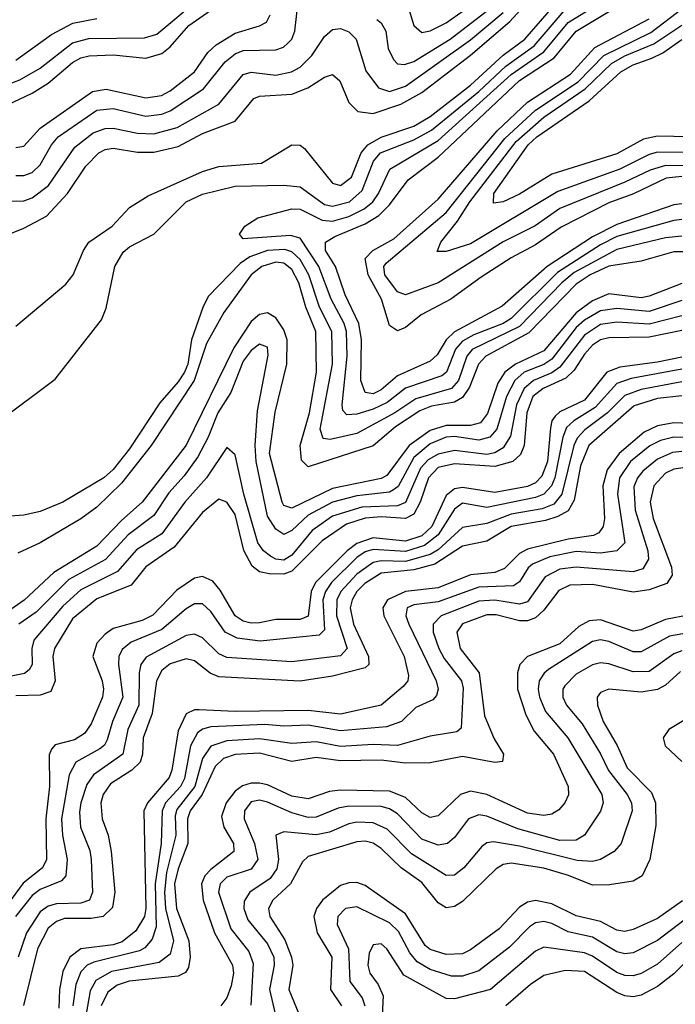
# Model space of a CAD drawing. Header units: inches. Extents: x 501365 to 657855, y 482276 to 547543.
# Tile 788 of 957: x 607200 to 608814, y 540834 to 543258. Entities that reach past the tile are written whole.
import ezdxf

# ---------------------------------------------------------------- set-up
doc = ezdxf.new("R2010")
doc.units = ezdxf.units.IN
doc.header["$MEASUREMENT"] = 0
doc.layers.add('A6504', color=7, linetype='Continuous')

msp = doc.modelspace()

# ---------------------------------------------------------------- linework, layer by layer
at = {"layer": 'A6504', "color": 5}
for points, elevation in [([(608830, 542765.7), (608810, 542763.9), (608670, 542723.9), (608630, 542704.1), (608524, 542636), (608410, 542522.7), (608390, 542509.8), (608317.8, 542482.2), (608290, 542466.7), (608273.1, 542446.9), (608250.7, 542390), (608239.2, 542380.8), (608150, 542350.4), (608104.3, 542315.7), (608070, 542299.1), (608030, 542286.4), (608005.3, 542285.3), (607995.4, 542295.4), (607994.1, 542310), (608006.1, 542430), (608004.6, 542490), (607998.7, 542510), (607966.9, 542570), (607936.4, 542650), (607890, 542719.9), (607866.5, 542726.5), (607750, 542718.9), (607740.6, 542730), (607753.8, 542750), (607785.7, 542770), (607870, 542792.1), (607890, 542791.5), (607944.3, 542764.3), (607970, 542761.7), (608010, 542773.8), (608047.7, 542792.3), (608069.2, 542810), (608083.2, 542830), (608111.4, 542890), (608230, 542961), (608410, 543123), (608490, 543178.7), (608550, 543251), (608730, 543362.6)], 3140), ([(607130, 542712.6), (607210, 542744.7), (607265.5, 542774.5), (607317.2, 542830), (607362.7, 542897.3), (607394.2, 542930), (607410, 542938.6), (607430, 542941.8), (607490, 542932.2), (607530, 542931.7), (607590, 542945.7), (607650, 542977.9), (607730, 543007.9), (607776.3, 543063.7), (607790, 543070.1), (607870, 543074.5), (607909.3, 543090), (607950, 543116.3), (607970, 543123.1), (607987.8, 543107.8), (608010, 543054.2), (608031.9, 543031.9), (608070, 543027.5), (608138.5, 543050), (608190, 543079.2), (608310, 543170.4), (608406.7, 543253.3), (608492.1, 543347.9)], 3220), ([(608830, 542804.9), (608810, 542802.6), (608670, 542754), (608610, 542723.5), (608498.5, 542650), (608387.5, 542552.5), (608270.5, 542489.5), (608250, 542470), (608227.3, 542432.7), (608210, 542416.9), (608130, 542381.1), (608090, 542346.5), (608070, 542337), (608050, 542340.5), (608039.4, 542370), (608041.2, 542470), (608034.4, 542510), (608001, 542581), (607977, 542650), (607952.7, 542690), (607952.9, 542710), (607975.4, 542724.6), (608050, 542755.4), (608083.7, 542776.3), (608110, 542802.6), (608156.3, 542863.7), (608230, 542919.8), (608430, 543108.3), (608515.9, 543164.1), (608570.2, 543230), (608744.3, 543335.7)], 3120), ([(607070, 543061.7), (607200.4, 543110), (607250, 543139.1), (607330, 543200.7), (607370, 543211.9), (607506.9, 543213.1), (607537.5, 543222.5), (607641.9, 543310)], 3340), ([(607190, 542874.6), (607210, 542874.1), (607230, 542882.1), (607250, 542900.3), (607278, 542950), (607294.4, 542970), (607390, 543035.7), (607430, 543039.1), (607510, 543020.8), (607550, 543025.1), (607570, 543033.3), (607652.3, 543087.7), (607705.7, 543154.3), (607730, 543174.2), (607750, 543182.3), (607830, 543184.1), (607849.3, 543190.7), (607860.1, 543199.9), (607869.7, 543210.3), (607877.1, 543230), (607886.1, 543310)], 3260), ([(608154.7, 543294.7), (608170, 543243.6), (608190, 543226.7), (608210, 543230.5), (608250, 543250.7), (608333.4, 543310)], 3280), ([(607149.5, 542270), (607287.2, 542372.8), (607401.2, 542518.8), (607412.2, 542547.8), (607433.7, 542650), (607454.1, 542685.9), (607470, 542699.1), (607530.2, 542729.8), (607609.9, 542810), (607650, 542828.1), (607730, 542848), (607850, 542850.9), (607890, 542846.4), (607950, 542803), (607970, 542799.3), (608012, 542810), (608042.6, 542837.4), (608070.6, 542909.4), (608088.5, 542930), (608170, 542962.4), (608213.9, 542986.1), (608330, 543081.2), (608396.7, 543143.3), (608466.1, 543193.9), (608540.5, 543279.5)], 3160), ([(607170, 543048.8), (607230, 543077), (607270, 543101.9), (607330, 543153), (607350, 543164.3), (607370.7, 543169.3), (607430, 543171.5), (607510, 543163.1), (607550, 543174.7), (607570, 543190.9), (607616.3, 543243.7), (607670, 543281.8)], 3320), ([(607190, 542503.2), (607313, 542607), (607331.5, 542630), (607356.7, 542690), (607369.9, 542710), (607427.7, 542750), (607470, 542795.7), (607515.7, 542824.3), (607650, 542884.4), (607690, 542896.2), (607795.1, 542904.9), (607870, 542949.6), (607890, 542948.9), (607900.8, 542940.8), (607970, 542855.8), (607990, 542850.1), (608016.4, 542870), (608040.6, 542930), (608056.5, 542950), (608090, 542968.5), (608170, 542995.8), (608210, 543019.3), (608310, 543097.2), (608390, 543170.5), (608443.3, 543210), (608521, 543299)], 3180), ([(608078.8, 543258.8), (608090.1, 543250), (608101.2, 543230), (608106.8, 543186.8), (608119.8, 543159.8), (608130, 543149.2), (608147.4, 543147.4), (608170, 543155.1), (608259.3, 543210), (608363.2, 543290)], 3260), ([(608858.1, 542898.1), (608790, 542899.2), (608752.1, 542887.9), (608690, 542858), (608530, 542792.9), (608469.3, 542750.7), (608390, 542711.1), (608230, 542610.2), (608150, 542580.9), (608130, 542587.8), (608098.6, 542630), (608096, 542650), (608101.7, 542658.3), (608250, 542783.7), (608394.3, 542965.7), (608470, 543035.7), (608574.7, 543105.3), (608637.7, 543170), (608753.5, 543226.5), (608833.1, 543286.9)], 3060), ([(607149.3, 542810.7), (607210, 542812.4), (607230, 542819.2), (607270.6, 542850), (607335.4, 542944.6), (607380.5, 542979.5), (607410, 542990.3), (607430, 542990.8), (607490, 542979), (607530, 542977.1), (607587.7, 542992.3), (607690.3, 543050), (607750, 543123.4), (607770, 543129.2), (607830, 543121.4), (607868.9, 543130), (607890, 543141.4), (607919.2, 543170), (607950, 543216.3), (607970, 543234), (607990, 543236.4), (608010, 543227.9), (608027.9, 543210), (608052.2, 543132.2), (608083.1, 543090), (608110, 543081.4), (608150, 543094.1), (608310, 543208.3), (608390, 543275.6)], 3240), ([(607190, 542943.5), (607210, 542946.9), (607250, 542990.6), (607378.6, 543081.4), (607412.8, 543087.2), (607510, 543065.3), (607548.5, 543071.5), (607570, 543082.7), (607630.1, 543129.9), (607663.1, 543176.9), (607683.8, 543196.2), (607730, 543225.2), (607790, 543242.9), (607807.7, 543252.3), (607816.6, 543270)], 3280), ([(607190, 543158.2), (607278.2, 543221.8), (607330.7, 543249.3), (607390, 543261)], 3360), ([(608830, 542871.6), (608791.8, 542868.2), (608710.8, 542829.1), (608650, 542807.1), (608532.9, 542747.1), (608470, 542703.5), (608410, 542671.9), (608336.1, 542623.9), (608261.1, 542570), (608188.4, 542531.6), (608150, 542500.3), (608130, 542491.7), (608110, 542505), (608090.4, 542570), (608057.4, 542630), (608050.2, 542670), (608069.5, 542690), (608121.3, 542718.7), (608230, 542816.2), (608375.4, 542984.6), (608450, 543055.4), (608556.2, 543123.9), (608615.6, 543190), (608750, 543259.9)], 3080), ([(608870.7, 542930.7), (608770, 542931.9), (608750, 542926.2), (608677.1, 542890), (608524.8, 542835.2), (608310, 542706), (608250, 542687.3), (608227.6, 542687.6), (608236.6, 542710), (608278, 542762), (608308.1, 542810), (608422.1, 542957.9), (608490, 543017.7), (608592.4, 543087.6), (608656.9, 543150), (608690, 543169), (608761.1, 543198.9), (608830, 543244.8)], 3040), ([(608890, 542968.7), (608770, 542971), (608735.8, 542964.2), (608670, 542927.7), (608510, 542877.9), (608430, 542828.1), (608390, 542809.3), (608366.4, 542806.4), (608367.2, 542830), (608451.8, 542950), (608472.7, 542970), (608601.8, 543058.2), (608680.1, 543130), (608710, 543147.3), (608756.3, 543163.7), (608783.3, 543176.7), (608830, 543209.3)], 3020), ([(608830, 542725.4), (608790, 542720.8), (608670, 542692.1), (608564.8, 542635.2), (608534.8, 542610), (608430, 542502.5), (608314.2, 542445.8), (608300.8, 542430), (608280.3, 542370), (608262.7, 542350), (608175.5, 542324.5), (608123.8, 542290), (608030, 542238.9), (607964.5, 542224.5), (607946.8, 542226.8), (607939.7, 542250), (607970.3, 542410), (607968.4, 542490), (607937.7, 542550), (607912, 542630), (607890, 542668), (607870, 542686.2), (607852.3, 542692.3), (607810, 542689.5), (607766.1, 542673.9), (607742.3, 542657.7), (607663.7, 542576.2), (607650.3, 542549.7), (607623, 542470), (607613.4, 542410), (607605.1, 542390), (607590, 542366.1), (607545.1, 542314.9), (607470, 542201.6), (607430, 542150.9), (607406.6, 542130), (607305.8, 542070), (607250, 542047.5), (607210, 542038.3), (607175.9, 542035.9)], 3160), ([(608850, 542686.7), (608810, 542686.7), (608730, 542663.8), (608650, 542651.6), (608604.5, 542630), (608570, 542607.1), (608453.3, 542486.7), (608347.5, 542430), (608329.3, 542410), (608307, 542353), (608290, 542327.6), (608270, 542316.7), (608213.8, 542306.2), (608185.2, 542294.8), (608124.7, 542255.3), (608070, 542208.4), (607910, 542156.7), (607893.6, 542173.6), (607890.2, 542210), (607913, 542290), (607930.9, 542390), (607929.2, 542490), (607903.9, 542550), (607887.1, 542610), (607870, 542643.3), (607850, 542658.6), (607830, 542661), (607796.3, 542650), (607769.8, 542630), (607702.5, 542537.5), (607659.5, 542460.5), (607629.4, 542370), (607523.5, 542210), (607450, 542116.5), (607390, 542058), (607350, 542029.2), (607250, 541969.7), (607195.4, 541944.6)], 3180), ([(608830, 542608.3), (608750, 542577.1), (608730, 542573.4), (608650, 542582.7), (608610, 542566.2), (608570, 542535.9), (608490, 542443.1), (608420.1, 542410), (608394.2, 542390), (608377.2, 542362.8), (608351.5, 542288.5), (608334.2, 542265.8), (608310, 542259.1), (608250, 542258.8), (608210, 542246.4), (608158.8, 542210), (608104.1, 542135.9), (608090, 542128.5), (607970, 542103.5), (607870, 542055.3), (607850, 542062), (607845.7, 542070), (607814.5, 542190), (607828.6, 542291.4), (607857.2, 542410), (607858.5, 542470), (607850, 542494.4), (607830, 542524.1), (607810, 542536.6), (607790, 542532.2), (607770, 542515), (607727.1, 542450), (607609.2, 542210.8), (607501.3, 542070), (607450, 542024.9), (607390, 541961.9), (607283.4, 541896.6), (607211, 541829), (607156.1, 541790)], 3220), ([(608830, 542567), (608750, 542539.7), (608670, 542547.2), (608630, 542541.5), (608590, 542517.9), (608570, 542500.5), (608510, 542422.1), (608490.6, 542409.4), (608441.5, 542390), (608418.8, 542370), (608398.1, 542330), (608374.9, 542250), (608357.6, 542230), (608330, 542222.5), (608270, 542231.5), (608250, 542229.8), (608210, 542213.9), (608170, 542180), (608131.2, 542108.8), (608119.9, 542100.1), (608110, 542095.1), (608030, 542085.6), (607969.7, 542070.3), (607910, 542038), (607870, 542000.6), (607850, 541990.3), (607830, 542004), (607810, 542035.6), (607782.1, 542170), (607779.2, 542210), (607785.3, 542294.7), (607811.8, 542431.8), (607810, 542452), (607790, 542459.2), (607770, 542443.9), (607750, 542416.9), (607719.8, 542340.2), (607687.6, 542290), (607664, 542230), (607638, 542182), (607604.7, 542135.3), (607567.1, 542093), (607530, 542037.5), (607466.9, 541990), (607410.9, 541929.1), (607320.6, 541879.4), (607240.5, 541799.5), (607197.5, 541770)], 3240), ([(608830, 542528.5), (608750, 542508.1), (608670, 542513.1), (608630, 542507.7), (608590, 542481.5), (608530, 542402.7), (608510, 542388.7), (608464.8, 542370), (608441.7, 542350), (608422.9, 542310), (608407.8, 542232.2), (608390, 542204.1), (608370, 542191.6), (608350, 542187.8), (608270, 542197.1), (608230, 542188.5), (608205.6, 542174.4), (608186.4, 542153.6), (608150, 542069.5), (608130, 542060.7), (608042.3, 542057.7), (607970, 542035.5), (607919.9, 542000.1), (607870, 541939.3), (607850, 541926.9), (607830, 541929.6), (607817, 541937), (607800.1, 541950), (607786.1, 541970), (607751.8, 542090), (607730, 542186.9), (607710, 542205.1), (607659.6, 542130), (607606.1, 542070), (607550, 541991.9), (607487.5, 541952.5), (607440.4, 541899.6), (607350, 541854.1), (607306, 541814), (607234.3, 541730), (607229.8, 541710), (607230.6, 541670), (607223.1, 541656.9), (607211.7, 541648.3), (607150, 541635.9)], 3260), ([(608830, 542493.1), (608750, 542476.5), (608650, 542475.1), (608630, 542470), (608610, 542456.8), (608590, 542434.7), (608564.8, 542395.2), (608544.7, 542375.3), (608488.6, 542350), (608463.5, 542330), (608448.1, 542290), (608442.1, 542210), (608432.5, 542187.5), (608413.9, 542170), (608370, 542158.3), (608270, 542164.7), (608230, 542155.2), (608205.9, 542130), (608185.9, 542070), (608170, 542040.5), (608150, 542029.5), (608090, 542033.9), (608050, 542031.1), (608004.4, 542015.6), (607944.7, 541975.3), (607870, 541900.2), (607850, 541893), (607813.6, 541893.6), (607790, 541898.7), (607772.4, 541912.3), (607751.3, 541951.3), (607730, 542039.6), (607710, 542070.3), (607690, 542077.5), (607650, 542044.3), (607580.4, 541959.6), (607510, 541911.2), (607473.9, 541866.1), (607390, 541832.1), (607330, 541783.1), (607285.7, 541710), (607281.6, 541690), (607287.2, 541630), (607276.4, 541603.6), (607250, 541594.6), (607190, 541593.5)], 3280), ([(608830, 542427.5), (608770, 542414.6), (608677.4, 542402.6), (608645.8, 542390), (608590, 542321.4), (608530, 542292.8), (608517.9, 542282.1), (608509.9, 542270.1), (608506.9, 542253.1), (608499.7, 542170), (608485.7, 542134.3), (608470, 542117.5), (608450, 542108.7), (608370, 542093.5), (608290, 542106.4), (608270, 542102.8), (608250, 542086.4), (608214.2, 542010), (608190, 541987.2), (608150, 541973.9), (608070, 541981.9), (608030, 541968), (608005.7, 541950), (607928, 541872), (607917.7, 541850), (607910, 541789.3), (607890, 541781), (607830, 541781.5), (607790, 541772.8), (607770, 541771.8), (607750, 541777.1), (607730, 541790.3), (607693.7, 541853.7), (607675.2, 541875.2), (607650, 541886.8), (607630, 541882.6), (607586.7, 541853.3), (607527.9, 541792.1), (607501, 541779), (607430, 541758.9), (607410, 541745.4), (607390, 541723), (607379.6, 541690), (607402.5, 541630), (607406.1, 541610), (607403.4, 541590), (607375.9, 541524.1), (607359.6, 541500.4), (607334.8, 541485.2), (607287.3, 541472.7), (607277.8, 541462.2), (607272.2, 541447.8), (607272.8, 541370), (607263.8, 541290), (607265.3, 541190), (607255.6, 541170), (607208.2, 541131.8), (607170, 541079.6)], 3320), ([(608830, 542397.9), (608705.1, 542374.9), (608670, 542362.3), (608616.5, 542303.5), (608563.9, 542270), (608546.3, 542253.7), (608537.3, 542230), (608517.3, 542130), (608509.4, 542110), (608490.6, 542089.4), (608470, 542081.5), (608350, 542057.3), (608290, 542067.3), (608270, 542053.1), (608230.5, 541989.5), (608196.7, 541963.3), (608150, 541948.6), (608070, 541953.5), (608050, 541947.4), (608030, 541933.5), (607967.5, 541872.5), (607952.7, 541850), (607946.2, 541830), (607950, 541755.6), (607937.3, 541742.7), (607791.8, 541728.2), (607735.4, 541735.4), (607705.5, 541750), (607670, 541800.9), (607650, 541819.7), (607630, 541819.6), (607610, 541807.7), (607550, 541756.5), (607474.4, 541725.6), (607452.3, 541707.7), (607443.7, 541690), (607442.7, 541670), (607453.4, 541590), (607428.4, 541530), (607415.3, 541484.7), (607408.4, 541471.6), (607397.1, 541462.9), (607338.2, 541430), (607321.1, 541398.9), (607302.6, 541290), (607304.9, 541250), (607316.5, 541190), (607313.2, 541150), (607302.3, 541137.7), (607250, 541116.1), (607230, 541101.8), (607189.1, 541050)], 3340), ([(608830, 542366.5), (608730, 542347.4), (608690, 542332.8), (608647.3, 542290), (608591.4, 542248.6), (608572.2, 542227.8), (608564.3, 542210), (608535, 542090), (608514.6, 542065.4), (608486.3, 542053.7), (608410, 542040.9), (608350, 542017.8), (608290, 542008), (608230, 541953), (608210, 541941.5), (608150, 541924.3), (608090, 541925.5), (608070, 541921.8), (608030, 541893), (607990.6, 541850), (607980.9, 541830), (607979.6, 541790), (608006.3, 541710), (607990, 541692.1), (607870, 541677.1), (607710, 541688), (607690, 541696.5), (607650, 541736.3), (607630, 541744.9), (607610, 541741.7), (607511.4, 541688.6), (607498.1, 541670), (607493.6, 541650), (607492.7, 541570), (607466, 541510), (607453.6, 541450), (607381.2, 541398.8), (607365.4, 541374.6), (607350.3, 541330), (607347, 541307), (607349.8, 541270), (607372.1, 541212.1), (607376, 541190), (607379.1, 541110), (607371.7, 541090), (607350, 541082.5), (607290, 541081), (607270, 541075.7), (607250, 541061.6), (607216.6, 541010), (607195.7, 540950)], 3360), ([(608830, 542332.2), (608770, 542325.6), (608712.6, 542307.4), (608601.2, 542210), (608580.8, 542159.2), (608565.3, 542074.7), (608550, 542049.1), (608525, 542035), (608494.7, 542025.3), (608410, 542009.8), (608350, 541973.7), (608290, 541962), (608222.2, 541917.8), (608170, 541903.6), (608090, 541895.1), (608049.4, 541870), (608030.1, 541849.9), (608018.7, 541830), (608013.8, 541810), (608021.4, 541770), (608058.9, 541690), (608059.4, 541670), (608050, 541662.5), (607970, 541641.3), (607890, 541629.6), (607690, 541640.1), (607669, 541649), (607630, 541679.4), (607610, 541684.4), (607570, 541671.7), (607550, 541656), (607536.6, 541630), (607525.7, 541550), (607503.7, 541490), (607502.1, 541450), (607496.3, 541430), (607475.5, 541410), (607423.5, 541376.5), (607405.5, 541350), (607399.7, 541330), (607402.5, 541290), (607417.2, 541250), (607425.3, 541210), (607434.1, 541110), (607427.8, 541072.2), (607405, 541050), (607375.4, 541044.6), (607310, 541044.6), (607290, 541037.3), (607270, 541020.9), (607243.6, 540970), (607209.4, 540830.6)], 3380), ([(608850, 542263.5), (608810, 542265.4), (608770, 542257.9), (608737.5, 542242.5), (608675.5, 542190), (608646, 542150), (608635.9, 542110), (608639.7, 542030), (608636.3, 542010), (608625.6, 541994.4), (608612.2, 541987.8), (608550, 541978.6), (608450, 541954.4), (608430, 541943.6), (608393.1, 541906.9), (608370, 541897.1), (608310, 541891.5), (608230, 541859.1), (608149.5, 541850.5), (608105.2, 541830), (608093.9, 541810), (608095.9, 541790), (608146.4, 541690), (608157.1, 541642.9), (608155.8, 541630), (608144, 541616), (608090.1, 541570), (607990, 541548.5), (607910, 541557), (607730, 541554.9), (607641.2, 541558.8), (607630, 541558.8), (607610, 541548.6), (607590, 541506.8), (607574.2, 541410), (607567.6, 541392.4), (607514.6, 541330), (607505.5, 541310), (607510, 541070), (607506.9, 541050), (607485.3, 541014.7), (607452.4, 540987.6), (607430, 540980.1), (607350, 540970.4), (607323.4, 540950), (607305.8, 540914.2), (607297.4, 540870), (607295.7, 540824.3)], 3420), ([(608850, 542229.6), (608810, 542230.3), (608777.7, 542222.3), (608751, 542209), (608703.7, 542170), (608676.7, 542130), (608671.9, 542090), (608689.7, 541970.3), (608670.1, 541950), (608630, 541944.7), (608570, 541948.9), (608504.7, 541935.3), (608462.4, 541917.6), (608451.7, 541908.3), (608430, 541873.7), (608415.6, 541864.4), (608330, 541860.7), (608230, 541824.9), (608170, 541816.9), (608153.5, 541810), (608150.4, 541790), (608157.7, 541770), (608225.4, 541630), (608229.7, 541610), (608225.9, 541594.1), (608216.7, 541583.3), (608175.1, 541564.9), (608140.1, 541530), (608103.2, 541516.8), (607990, 541506.8), (607910, 541520.7), (607850, 541518.5), (607802.9, 541522.9), (607670, 541517), (607650, 541511.4), (607637.9, 541502.1), (607620.5, 541470), (607605.8, 541390), (607595.6, 541370), (607559.1, 541330), (607550.7, 541310), (607548.2, 541230), (607533.6, 541130), (607535.5, 541024.5), (607526.2, 540993.8), (607507.6, 540972.4), (607494.6, 540965.5), (607382.5, 540937.5), (607366.1, 540930), (607350, 540913.6), (607337.7, 540882.3), (607330.9, 540830)], 3440), ([(608830, 542195.1), (608807.3, 542192.7), (608770, 542176.2), (608733.7, 542146.3), (608720.8, 542130), (608711.8, 542108.2), (608715.1, 542050), (608746.3, 541950), (608747.6, 541930), (608734.3, 541905.7), (608710, 541898.5), (608570, 541910.4), (608530, 541905), (608493.7, 541886.2), (608450, 541825.1), (608430, 541818.8), (608370, 541828.8), (608330, 541826.4), (608237.1, 541790), (608217.8, 541770), (608217.5, 541750), (608231.5, 541710), (608245.1, 541685.1), (608287.2, 541630), (608291.8, 541611.8), (608286.7, 541513.3), (608275.8, 541504.2), (608210, 541494.3), (608130, 541470.9), (608070, 541473.6), (607990, 541468.5), (607930, 541480.1), (607870, 541476), (607790, 541487.5), (607710, 541482.7), (607670, 541469), (607650, 541438.6), (607630.9, 541370), (607586.7, 541313.3), (607582.4, 541297.6), (607583.9, 541250), (607561.4, 541158.6), (607556.1, 541110), (607559, 541070), (607578.3, 540990), (607570, 540956.9), (607543.5, 540936.5), (607425.9, 540914.1), (607387.5, 540892.5), (607373.4, 540866.6), (607363.5, 540810)], 3460), ([(608850, 542157.1), (608810, 542151.7), (608790, 542141.3), (608761, 542110), (608752.4, 542070), (608759.1, 542030), (608804.5, 541910), (608806.1, 541890), (608792.8, 541870), (608750, 541854.4), (608710, 541848.3), (608610, 541867.5), (608554, 541866), (608527.6, 541852.4), (608490, 541803.9), (608470, 541785.4), (608450, 541778.1), (608430, 541777.7), (608372.8, 541792.8), (608350, 541793), (608290, 541770.8), (608275.9, 541750), (608284.1, 541710), (608330.8, 541650), (608344.3, 541544.3), (608367.7, 541487.7), (608390.6, 541450), (608388.6, 541431.4), (608370, 541429), (608290, 541443.9), (608210, 541427.9), (608150, 541427.6), (608090, 541434.5), (607990, 541433.3), (607930, 541441.8), (607870, 541431.5), (607790, 541451.7), (607730, 541448.4), (607701.2, 541438.8), (607681.1, 541418.9), (607648.7, 541350), (607619.7, 541310), (607613.2, 541290), (607613.9, 541230), (607590, 541167.2), (607581.2, 541130), (607585.9, 541070), (607615.8, 540990), (607619.8, 540950), (607615.5, 540924.5), (607607.9, 540912.1), (607590, 540903), (607469.5, 540890.5), (607439.3, 540880.7), (607416.6, 540863.4), (607400.4, 540830)], 3480), ([(608850, 541793), (608790, 541781.4), (608730, 541755.7), (608710, 541752.7), (608630, 541780.2), (608602.1, 541777.9), (608576.3, 541763.6), (608530, 541721.6), (608449.8, 541690.2), (608430.8, 541670), (608425.8, 541650), (608425.7, 541610), (608446.3, 541546.3), (608466.3, 541506.3), (608514.1, 541450), (608550.1, 541370), (608550.7, 541349.3), (608542.2, 541330), (608527.3, 541312.7), (608510, 541301.8), (608490, 541298.7), (608450, 541304.3), (608350, 541349.9), (608310, 541358.9), (608285.4, 541350), (608230, 541297.4), (608210, 541293.9), (608190, 541304.8), (608150, 541343), (608110, 541358.6), (607990, 541361.2), (607962.7, 541357.3), (607910, 541339.6), (607870, 541346.3), (607810, 541374), (607790, 541378.6), (607770, 541378.5), (607748, 541372), (607730, 541358.3), (607708.3, 541330), (607696.3, 541296.3), (607702.7, 541270), (607725.8, 541230), (607727.2, 541210), (607670, 541165.9), (607655.8, 541150), (607647.7, 541130), (607651.6, 541090), (607679.7, 541010), (607723.7, 540930), (607726.2, 540910), (607720.8, 540879.2), (607710.1, 540850), (607695.1, 540830)], 3520), ([(608870, 541752.7), (608799.9, 541740.1), (608730, 541701.4), (608710, 541701.7), (608650, 541727.1), (608630, 541731.2), (608610, 541727.4), (608502.1, 541657.9), (608490.9, 541649.1), (608479, 541630), (608476, 541610), (608479.4, 541590), (608494.6, 541554.6), (608549.7, 541489.7), (608633.1, 541350), (608636.3, 541330), (608630, 541309.2), (608590.1, 541250), (608570, 541237.8), (608530, 541237.4), (608426, 541266), (608350, 541297), (608330, 541299.9), (608304.7, 541290), (608270, 541244.6), (608253.2, 541230), (608230, 541225.2), (608190, 541240.6), (608130, 541303.1), (608110, 541315.4), (608090, 541320.9), (608010, 541321.9), (607983.7, 541316.3), (607930, 541294.4), (607910, 541293.9), (607870, 541305), (607810, 541331.7), (607790, 541336), (607770, 541331.9), (607753, 541310), (607752.3, 541290), (607777.5, 541230), (607785.7, 541190), (607770, 541166.2), (607710, 541146.8), (607693.4, 541130), (607689.2, 541110), (607719.5, 541019.5), (607763.6, 540963.6), (607774.4, 540934.4), (607768.8, 540831.2)], 3540), ([(608830, 541704.4), (608810, 541697), (608750, 541653), (608710, 541652), (608650, 541672.2), (608630, 541674.2), (608610, 541669.3), (608570, 541646.3), (608541.8, 541618.2), (608537.1, 541610), (608537.1, 541590), (608546.3, 541570), (608584.7, 541524.7), (608630, 541450.1), (608649.3, 541409.3), (608695.8, 541350), (608706.3, 541330), (608707.8, 541310), (608680.7, 541230), (608663.2, 541210), (608629.5, 541190.5), (608610, 541185.2), (608572.5, 541187.5), (608430, 541222.7), (608366.6, 541233.4), (608350, 541231.1), (608337.8, 541222.2), (608293.5, 541170), (608270, 541151.6), (608250, 541151.1), (608164.6, 541204.6), (608104.7, 541264.7), (608070, 541280.5), (608030, 541282), (608010, 541278), (607962.3, 541257.7), (607930, 541250.8), (607850, 541258), (607830.2, 541250), (607837.1, 541190), (607832.6, 541167.4), (607816.2, 541143.8), (607766.7, 541110), (607752.5, 541087.6), (607751.7, 541070), (607761.3, 541041.3), (607810, 540982.5), (607825.4, 540950), (607825.9, 540930), (607814.4, 540870), (607828.8, 540810)], 3560), ([(608826.6, 541653.4), (608790, 541619.2), (608770, 541608.5), (608730, 541602.6), (608650.1, 541609.9), (608630, 541601.7), (608621.2, 541590), (608622.4, 541570), (608636.6, 541530), (608670.7, 541470.7), (608695.6, 541415.6), (608755.4, 541355.4), (608765.2, 541330), (608765.7, 541274.3), (608751.1, 541190), (608732.3, 541150), (608710, 541136.7), (608652.1, 541127.8), (608610, 541127), (608550.9, 541150.9), (608490, 541169), (608410, 541181.5), (608390, 541177.8), (608372.5, 541167.5), (608290, 541086.5), (608270, 541074.7), (608250, 541071.5), (608230, 541083.7), (608190, 541133.9), (608138.7, 541170), (608090, 541217.7), (608070, 541230.5), (608050, 541235.3), (608030, 541234), (607910, 541197.7), (607895.7, 541184.3), (607866.5, 541130), (607822.6, 541090), (607812.1, 541070), (607815.8, 541050), (607852.2, 540992.2), (607868.8, 540950), (607871.9, 540930), (607862.6, 540870), (607887.4, 540810)], 3580), ([(608880.5, 541559.5), (608798.1, 541510), (608783.8, 541490), (608788.7, 541470), (608830, 541431.7)], 3620), ([(608831.4, 541088.6), (608770, 541044.6), (608710, 541018.1), (608690, 541013.3), (608670, 541016.1), (608630, 541037.2), (608570, 541051.5), (608510, 541081.1), (608470, 541089), (608450, 541085.4), (608430, 541073.2), (608380.4, 541019.6), (608310, 540968), (608290, 540957.7), (608250, 540956.3), (608210, 540968.4), (608198.1, 540978.1), (608150, 541056.8), (608050, 541126.1), (608030, 541133.6), (608010, 541133.2), (607990, 541126.4), (607945.6, 541090), (607930.6, 541070), (607924.3, 541050), (607931.8, 541010), (607968.1, 540950), (607965.1, 540870), (607992.3, 540830)], 3620), ([(608870, 541066.8), (608770, 540990.8), (608710, 540960.8), (608690, 540958.3), (608670, 540963), (608610, 540999.2), (608550, 541012.1), (608510, 541032.8), (608490, 541037.8), (608470, 541034.5), (608455.3, 541024.7), (608405.5, 540974.5), (608330, 540915.9), (608290, 540903.2), (608262.7, 540902.7), (608210, 540919.3), (608178.1, 540938.1), (608160.3, 540960.2), (608132.8, 541012.8), (608110, 541034.6), (608030, 541073.6), (608002.3, 541070), (607983.3, 541050), (607981.6, 541030), (608008.9, 540970), (608012.9, 540890), (608042.8, 540850), (608049.8, 540830)], 3640), ([(608830, 540985.9), (608770, 540932.6), (608730, 540909.7), (608710, 540903.9), (608690, 540904.3), (608670, 540911.7), (608610, 540952.1), (608590, 540960.5), (608490, 540974.1), (608470, 540964.6), (608359.3, 540870), (608270, 540847.5), (608250, 540847.9), (608145.2, 540905.2), (608104.1, 540970), (608090, 540982.5), (608070, 540980.5), (608060.2, 540959.8), (608057, 540930), (608062.1, 540910), (608082.3, 540882.3), (608094.5, 540854.5), (608091.7, 540790)], 3660), ([(608851, 540950), (608810, 540909.1), (608770, 540877.6), (608730, 540856), (608710, 540852), (608690, 540854.6), (608670, 540862.9), (608590, 540914.1), (608542.7, 540917.3), (608490, 540904.4), (608457.5, 540882.5), (608396.5, 540830)], 3680)]:
    msp.add_lwpolyline(points, dxfattribs=dict(at, elevation=elevation))

doc.saveas('drawing.dxf')
